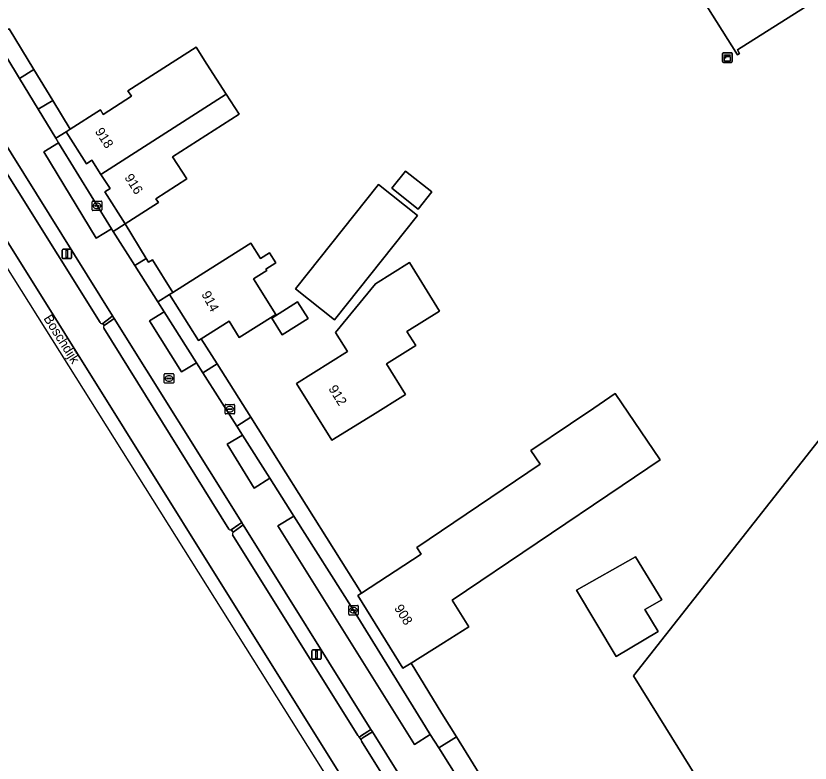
# Model space of a CAD drawing. Extents: x 158455 to 159797, y 387218 to 388672.
# Drawn here: x 158725.9 to 158809, y 387340.2 to 387418.4 of the extents above; entities that cross this region are included whole.
import ezdxf

# ---------------------------------------------------------------- set-up
doc = ezdxf.new("R2010")
doc.units = 0
for name, color, linetype in [('IMGEO_Erf', 7, 'Continuous'), ('IMGEO_Groenvoorziening', 7, 'Continuous'), ('IMGEO_Haag', 7, 'Continuous'), ('IMGEO_Kast', 7, 'Continuous'), ('IMGEO_Kolk', 7, 'Continuous'), ('IMGEO_Lichtmast', 7, 'Continuous'), ('IMGEO_Openbare_ruimte_label', 7, 'Continuous'), ('IMGEO_Pand', 7, 'Continuous'), ('IMGEO_Pand_nummerreeks', 7, 'Continuous'), ('IMGEO_Parkeervlak_open', 7, 'Continuous'), ('IMGEO_Rijbaan_lokaal_open', 7, 'Continuous'), ('IMGEO_Rijbaan_regionaal_gesloten', 7, 'Continuous'), ('IMGEO_Rioolput', 7, 'Continuous'), ('IMGEO_Terreindeel_gesloten', 7, 'Continuous'), ('IMGEO_Voetpad_open', 7, 'Continuous')]:
    doc.layers.add(name, color=color, linetype=linetype)

msp = doc.modelspace()

# ---------------------------------------------------------------- linework, layer by layer
at = {"layer": 'IMGEO_Erf'}
for points in [[(158808.357, 387419.235), (158801.347, 387414.816), (158801.568, 387414.443), (158801.357, 387414.31), (158796.543, 387421.963)], [(158725.183, 387417.01), (158727.763, 387412.76), (158729.728, 387409.522), (158731.551, 387406.519), (158734.709, 387408.542), (158735.013, 387408.068), (158737.969, 387409.962), (158737.597, 387410.544), (158740.479, 387412.386), (158744.723, 387415.099), (158745.854, 387413.329), (158747.869, 387410.184), (158749.215, 387408.082), (158742.262, 387403.626), (158743.74, 387401.319), (158740.512, 387399.251), (158740.776, 387398.84), (158737.687, 387396.862), (158737.308, 387396.619), (158739.512, 387393.011), (158739.76, 387392.605), (158740.174, 387392.865), (158742.29, 387389.461), (158746.187, 387391.918), (158750.454, 387394.609), (158751.475, 387392.99), (158752.404, 387393.577), (158753.06, 387392.536), (158752.03, 387391.887), (158752.117, 387391.748), (158750.722, 387390.868), (158753.059, 387387.161), (158749.239, 387384.752), (158748.172, 387386.445), (158745.269, 387384.614), (158746.931, 387381.974), (158750.443, 387376.397), (158762.025, 387358.003), (158768.269, 387362.074), (158767.799, 387362.769), (158780.706, 387371.486), (158779.74, 387372.917), (158783.884, 387375.716), (158786.326, 387377.365), (158788.572, 387378.882), (158793.253, 387371.95), (158789.305, 387369.283), (158771.515, 387357.267), (158773.269, 387354.492), (158770.599, 387352.819), (158767.227, 387350.707), (158770.444, 387345.442), (158771.954, 387343.006), (158776.194, 387336.165)]]:
    msp.add_lwpolyline(points, dxfattribs=at)
for points in [[(158767.949, 387398.157), (158765.199, 387400.341), (158766.631, 387402.144), (158769.38, 387399.96)], [(158759.209, 387386.578), (158755.123, 387389.823), (158763.797, 387400.745), (158767.883, 387397.5)], [(158766.633, 387378.774), (158763.164, 387376.624), (158758.913, 387373.99), (158755.222, 387379.946), (158760.569, 387383.26), (158759.318, 387385.279), (158763.479, 387390.369), (158767.036, 387392.573), (158770.181, 387387.498), (158766.772, 387385.385), (158767.695, 387383.896), (158764.634, 387382)], [(158753.733, 387385.029), (158752.633, 387386.774), (158755.342, 387388.481), (158756.442, 387386.737)], [(158831.798, 387347.719), (158835.24, 387342.308), (158835.299, 387342.212), (158826.898, 387336.999), (158819.315, 387332.293), (158816.141, 387337.408), (158802.979, 387329.241), (158801.391, 387331.799), (158793.87, 387343.92), (158790.471, 387349.359), (158812.743, 387377.682)], [(158788.677, 387351.398), (158784.507, 387358.317), (158790.692, 387361.796), (158793.429, 387357.306), (158791.664, 387356.289), (158793.074, 387353.986)]]:
    msp.add_lwpolyline(points, close=True, dxfattribs=at)
at = {"layer": 'IMGEO_Groenvoorziening'}
for points in [[(158734.97, 387386.21), (158735.744, 387386.804), (158735.993, 387386.995), (158722.701, 387408.262)], [(158721.547, 387407.271), (158734.682, 387386.299)], [(158736.155, 387386.735), (158735.9, 387386.552), (158735.123, 387385.996)], [(158748.409, 387364.638), (158749.208, 387365.191), (158749.496, 387365.391), (158736.155, 387386.735)], [(158735.063, 387385.712), (158748.135, 387364.71)], [(158749.643, 387365.155), (158749.361, 387364.946), (158748.596, 387364.376)], [(158761.922, 387343.048), (158762.69, 387343.55), (158763.014, 387343.762), (158749.643, 387365.155)], [(158748.541, 387364.117), (158761.652, 387343.136), (158761.756, 387343.027)], [(158771.835, 387329.649), (158763.162, 387343.526), (158762.835, 387343.318), (158762.107, 387342.853)], [(158762.026, 387342.54), (158774.626, 387322.381)]]:
    msp.add_lwpolyline(points, dxfattribs=at)
for centre, radius, start, end in [((158734.887, 387386.453), 0.256, 216.80806, 288.84674), ((158735.306, 387385.809), 0.262, 134.39181, 201.74954), ((158748.317, 387364.845), 0.227, 216.57854, 293.97551), ((158748.769, 387364.204), 0.244, 135.14793, 200.87415), ((158761.82, 387343.191), 0.176, 248.86953, 305.55039), ((158762.257, 387342.647), 0.255, 126.19753, 177.16556), ((158762.253, 387342.646), 0.251, 176.75152, 204.94869)]:
    msp.add_arc(centre, radius, start, end, dxfattribs=at)
at = {"layer": 'IMGEO_Haag'}
for points in [[(158734.97, 387386.21), (158735.744, 387386.804), (158735.993, 387386.995), (158722.701, 387408.262)], [(158721.547, 387407.271), (158734.682, 387386.299)], [(158736.155, 387386.735), (158735.9, 387386.552), (158735.123, 387385.996)], [(158748.409, 387364.638), (158749.208, 387365.191), (158749.496, 387365.391), (158736.155, 387386.735)], [(158735.063, 387385.712), (158748.135, 387364.71)], [(158749.643, 387365.155), (158749.361, 387364.946), (158748.596, 387364.376)], [(158761.922, 387343.048), (158762.69, 387343.55), (158763.014, 387343.762), (158749.643, 387365.155)], [(158748.541, 387364.117), (158761.652, 387343.136), (158761.756, 387343.027)], [(158763.162, 387343.526), (158762.835, 387343.318), (158762.107, 387342.853)], [(158774.895, 387322.295), (158775.998, 387322.914), (158771.835, 387329.649), (158763.162, 387343.526)], [(158762.026, 387342.54), (158774.626, 387322.381)]]:
    msp.add_lwpolyline(points, dxfattribs=at)
for centre, radius, start, end in [((158734.887, 387386.453), 0.256, 216.80806, 288.84674), ((158735.306, 387385.809), 0.262, 134.39181, 201.74954), ((158748.317, 387364.845), 0.227, 216.57854, 293.97551), ((158748.769, 387364.204), 0.244, 135.14793, 200.87415), ((158761.82, 387343.191), 0.176, 248.86953, 305.55039), ((158762.257, 387342.647), 0.255, 126.19753, 177.16556), ((158762.253, 387342.646), 0.251, 176.75152, 204.94869)]:
    msp.add_arc(centre, radius, start, end, dxfattribs=at)
at = {"layer": 'IMGEO_Kast'}
for p, q in [((158799.87, 387414.509), (158800.711, 387414.509)), ((158800.711, 387414.509), (158799.87, 387414.509)), ((158799.795, 387413.584), (158799.795, 387414.425)), ((158799.795, 387414.425), (158799.795, 387413.584)), ((158800.795, 387414.434), (158800.795, 387413.593)), ((158800.795, 387413.593), (158800.795, 387414.434)), ((158800.72, 387413.509), (158799.879, 387413.509)), ((158799.879, 387413.509), (158800.72, 387413.509))]:
    msp.add_line(p, q, dxfattribs=at)
for points in [[(158799.99, 387414.299), (158800.59, 387414.299), (158800.59, 387414.214), (158799.99, 387414.214), (158799.99, 387414.299)], [(158799.99, 387414.124), (158800.59, 387414.124), (158800.59, 387413.635), (158799.99, 387413.635), (158799.99, 387414.124)]]:
    msp.add_lwpolyline(points, dxfattribs=at)
msp.add_circle((158800.074, 387413.973), 0.0377, dxfattribs=at)
for centre, start, end in [((158799.873, 387414.431), 92.4484, 184.28452), ((158799.873, 387414.431), 92.4484, 184.28452), ((158800.717, 387414.431), 2.4484, 94.28452), ((158800.717, 387414.431), 2.4484, 94.28452), ((158799.873, 387413.587), 182.4484, 274.28452), ((158799.873, 387413.587), 182.4484, 274.28452), ((158800.717, 387413.587), 272.4484, 4.28452), ((158800.717, 387413.587), 272.4484, 4.28452)]:
    msp.add_arc(centre, 0.0779, start, end, dxfattribs=at)
at = {"layer": 'IMGEO_Kolk'}
for p, q in [((158733.857, 387398.078), (158733.857, 387398.93)), ((158733.932, 387399.004), (158734.784, 387399.004)), ((158734.345, 387398.784), (158734.37, 387398.784)), ((158734.858, 387398.93), (158734.858, 387398.078)), ((158734.784, 387398.004), (158733.932, 387398.004)), ((158734.116, 387398.498), (158734.116, 387398.51)), ((158734.554, 387398.461), (158734.156, 387398.461)), ((158734.159, 387398.547), (158734.557, 387398.547)), ((158734.368, 387398.224), (158734.343, 387398.224)), ((158734.6, 387398.51), (158734.6, 387398.498)), ((158747.756, 387376.822), (158747.756, 387377.674)), ((158747.831, 387377.748), (158748.683, 387377.748)), ((158748.015, 387377.242), (158748.015, 387377.254)), ((158748.453, 387377.205), (158748.055, 387377.205)), ((158748.058, 387377.291), (158748.456, 387377.291)), ((158748.244, 387377.528), (158748.269, 387377.528)), ((158748.499, 387377.254), (158748.499, 387377.242)), ((158748.757, 387377.674), (158748.757, 387376.822)), ((158748.683, 387376.748), (158747.831, 387376.748)), ((158748.267, 387376.968), (158748.242, 387376.968)), ((158760.685, 387355.801), (158760.685, 387356.653)), ((158760.76, 387356.727), (158761.612, 387356.727)), ((158761.173, 387356.507), (158761.198, 387356.507)), ((158761.686, 387356.653), (158761.686, 387355.801)), ((158761.612, 387355.727), (158760.76, 387355.727)), ((158760.944, 387356.221), (158760.944, 387356.233)), ((158761.382, 387356.184), (158760.984, 387356.184)), ((158760.987, 387356.27), (158761.385, 387356.27)), ((158761.196, 387355.947), (158761.171, 387355.947)), ((158761.428, 387356.233), (158761.428, 387356.221))]:
    msp.add_line(p, q, dxfattribs=at)
for points in [[(158733.857, 387398.078), (158733.857, 387398.93)], [(158733.932, 387399.004), (158734.784, 387399.004)], [(158734.858, 387398.93), (158734.858, 387398.078)], [(158734.784, 387398.004), (158733.932, 387398.004)], [(158747.756, 387376.822), (158747.756, 387377.674)], [(158747.831, 387377.748), (158748.683, 387377.748)], [(158748.757, 387377.674), (158748.757, 387376.822)], [(158748.683, 387376.748), (158747.831, 387376.748)], [(158760.685, 387355.801), (158760.685, 387356.653)], [(158760.76, 387356.727), (158761.612, 387356.727)], [(158761.686, 387356.653), (158761.686, 387355.801)], [(158761.612, 387355.727), (158760.76, 387355.727)]]:
    msp.add_lwpolyline(points, dxfattribs=at)
for centre, radius, start, end in [((158733.934, 387398.928), 0.0765, 91.55205, 178.44795), ((158733.934, 387398.928), 0.0765, 91.55205, 178.44795), ((158734.782, 387398.928), 0.0765, 1.55205, 88.44795), ((158734.782, 387398.928), 0.0765, 1.55205, 88.44795), ((158733.934, 387398.08), 0.0765, 181.55205, 268.44795), ((158733.934, 387398.08), 0.0765, 181.55205, 268.44795), ((158734.156, 387398.507), 0.0403, 85.87752, 175.75265), ((158734.153, 387398.497), 0.0366, 178.93798, 274.71019), ((158734.557, 387398.504), 0.043, 264.86636, 352.45326), ((158734.561, 387398.509), 0.0386, 1.73085, 96.63898), ((158734.782, 387398.08), 0.0765, 271.55205, 358.44795), ((158734.782, 387398.08), 0.0765, 271.55205, 358.44795), ((158747.833, 387377.672), 0.0765, 91.55205, 178.44795), ((158747.833, 387377.672), 0.0765, 91.55205, 178.44795), ((158748.055, 387377.251), 0.0403, 85.87752, 175.75265), ((158748.052, 387377.241), 0.0366, 178.93798, 274.71019), ((158748.456, 387377.248), 0.043, 264.86636, 352.45326), ((158748.46, 387377.253), 0.0386, 1.73085, 96.63898), ((158748.681, 387377.672), 0.0765, 1.55205, 88.44795), ((158748.681, 387377.672), 0.0765, 1.55205, 88.44795), ((158747.833, 387376.824), 0.0765, 181.55205, 268.44795), ((158747.833, 387376.824), 0.0765, 181.55205, 268.44795), ((158748.681, 387376.824), 0.0765, 271.55205, 358.44795), ((158748.681, 387376.824), 0.0765, 271.55205, 358.44795), ((158760.762, 387356.651), 0.0765, 91.55205, 178.44795), ((158760.762, 387356.651), 0.0765, 91.55205, 178.44795), ((158761.61, 387356.651), 0.0765, 1.55205, 88.44795), ((158761.61, 387356.651), 0.0765, 1.55205, 88.44795), ((158760.762, 387355.803), 0.0765, 181.55205, 268.44795), ((158760.762, 387355.803), 0.0765, 181.55205, 268.44795), ((158760.984, 387356.23), 0.0403, 85.87752, 175.75265), ((158760.981, 387356.22), 0.0366, 178.93798, 274.71019), ((158761.385, 387356.227), 0.043, 264.86636, 352.45326), ((158761.389, 387356.232), 0.0386, 1.73085, 96.63898), ((158761.61, 387355.803), 0.0765, 271.55205, 358.44795), ((158761.61, 387355.803), 0.0765, 271.55205, 358.44795)]:
    msp.add_arc(centre, radius, start, end, dxfattribs=at)
for centre, major_axis, ratio, start_param, end_param in [((158734.344, 387398.504), (-0.387, 0.002), 0.722429, 4.712389, 7.853982), ((158734.369, 387398.504), (-0.39, 0.002), 0.717154, 1.570796, 4.712389), ((158748.243, 387377.248), (-0.387, 0.002), 0.722429, 4.712389, 7.853982), ((158748.268, 387377.248), (-0.39, 0.002), 0.717154, 1.570796, 4.712389), ((158761.172, 387356.227), (-0.387, 0.002), 0.722429, 4.712389, 7.853982), ((158761.197, 387356.227), (-0.39, 0.002), 0.717154, 1.570796, 4.712389)]:
    msp.add_ellipse(centre, major_axis=major_axis, ratio=ratio, start_param=start_param, end_param=end_param, dxfattribs=at)
at = {"layer": 'IMGEO_Lichtmast'}
for p, q in [((158730.705, 387393.085), (158730.705, 387393.885)), ((158730.705, 387393.885), (158730.705, 387393.085)), ((158730.805, 387393.985), (158731.595, 387393.985)), ((158731.595, 387393.985), (158730.805, 387393.985)), ((158731.695, 387393.885), (158731.695, 387393.085)), ((158731.695, 387393.085), (158731.695, 387393.885)), ((158731.595, 387392.985), (158730.805, 387392.985)), ((158730.805, 387392.985), (158731.595, 387392.985)), ((158756.829, 387351.193), (158756.829, 387351.993)), ((158756.829, 387351.993), (158756.829, 387351.193)), ((158756.929, 387352.093), (158757.719, 387352.093)), ((158757.719, 387352.093), (158756.929, 387352.093)), ((158757.819, 387351.993), (158757.819, 387351.193)), ((158757.819, 387351.193), (158757.819, 387351.993)), ((158757.719, 387351.093), (158756.929, 387351.093)), ((158756.929, 387351.093), (158757.719, 387351.093))]:
    msp.add_line(p, q, dxfattribs=at)
for points in [[(158731.125, 387393.86), (158731.275, 387393.86), (158731.275, 387393.11), (158731.125, 387393.11), (158731.125, 387393.86)], [(158757.249, 387351.968), (158757.399, 387351.968), (158757.399, 387351.218), (158757.249, 387351.218), (158757.249, 387351.968)]]:
    msp.add_lwpolyline(points, dxfattribs=at)
for centre, start, end in [((158730.805, 387393.885), 90, 180), ((158730.805, 387393.885), 90, 180), ((158731.595, 387393.885), 0, 90), ((158731.595, 387393.885), 360, 90), ((158730.805, 387393.085), 180, 270), ((158730.805, 387393.085), 180, 270), ((158731.595, 387393.085), 270, 0), ((158731.595, 387393.085), 270, 0), ((158756.929, 387351.993), 90, 180), ((158756.929, 387351.993), 90, 180), ((158757.719, 387351.993), 0, 90), ((158757.719, 387351.993), 360, 90), ((158756.929, 387351.193), 180, 270), ((158756.929, 387351.193), 180, 270), ((158757.719, 387351.193), 270, 0), ((158757.719, 387351.193), 270, 0)]:
    msp.add_arc(centre, 0.1, start, end, dxfattribs=at)
at = {"layer": 'IMGEO_Pand'}
for points in [[(158796.385, 387449.232), (158776.988, 387437.115), (158794.595, 387420.762), (158796.543, 387421.963), (158801.357, 387414.31), (158801.568, 387414.443), (158801.347, 387414.816), (158808.357, 387419.235), (158805.457, 387423.938), (158805.053, 387424.594), (158804.518, 387424.264), (158803.962, 387425.166), (158804.497, 387425.496), (158803.857, 387426.534), (158808.686, 387429.512)], [(158734.776, 387401.793), (158747.869, 387410.184), (158745.854, 387413.329), (158744.723, 387415.099), (158740.479, 387412.386), (158737.597, 387410.544), (158737.969, 387409.962), (158735.013, 387408.068), (158734.709, 387408.542), (158731.551, 387406.519), (158731.135, 387406.253), (158733.278, 387402.908), (158733.832, 387403.264)], [(158734.776, 387401.793), (158735.723, 387400.319), (158735.167, 387399.961), (158737.308, 387396.619), (158737.687, 387396.862), (158740.776, 387398.84), (158740.512, 387399.251), (158743.74, 387401.319), (158742.262, 387403.626), (158749.215, 387408.082), (158747.869, 387410.184)], [(158765.199, 387400.341), (158767.949, 387398.157), (158769.38, 387399.96), (158766.631, 387402.144)], [(158755.123, 387389.823), (158759.209, 387386.578), (158767.883, 387397.5), (158763.797, 387400.745)], [(158741.957, 387389.251), (158744.991, 387384.439), (158745.269, 387384.614), (158748.172, 387386.445), (158749.239, 387384.752), (158753.059, 387387.161), (158750.722, 387390.868), (158752.117, 387391.748), (158752.03, 387391.887), (158753.06, 387392.536), (158752.404, 387393.577), (158751.475, 387392.99), (158750.454, 387394.609), (158746.187, 387391.918), (158742.29, 387389.461)], [(158763.164, 387376.624), (158766.633, 387378.774), (158764.634, 387382), (158767.695, 387383.896), (158766.772, 387385.385), (158770.181, 387387.498), (158767.036, 387392.573), (158763.479, 387390.369), (158759.318, 387385.279), (158760.569, 387383.26), (158755.222, 387379.946), (158758.913, 387373.99)], [(158752.633, 387386.774), (158753.733, 387385.029), (158756.442, 387386.737), (158755.342, 387388.481)], [(158762.025, 387358.003), (158761.638, 387357.751), (158766.361, 387350.164), (158767.227, 387350.707), (158770.599, 387352.819), (158773.269, 387354.492), (158771.515, 387357.267), (158789.305, 387369.283), (158793.253, 387371.95), (158788.572, 387378.882), (158786.326, 387377.365), (158783.884, 387375.716), (158779.74, 387372.917), (158780.706, 387371.486), (158767.799, 387362.769), (158768.269, 387362.074)], [(158831.798, 387347.719), (158812.743, 387377.682), (158790.471, 387349.359), (158793.87, 387343.92), (158801.391, 387331.799), (158802.979, 387329.241), (158816.141, 387337.408), (158819.315, 387332.293), (158826.898, 387336.999), (158823.456, 387342.494)], [(158788.677, 387351.398), (158793.074, 387353.986), (158791.664, 387356.289), (158793.429, 387357.306), (158790.692, 387361.796), (158784.507, 387358.317)]]:
    msp.add_lwpolyline(points, close=True, dxfattribs=at)
at = {"layer": 'IMGEO_Parkeervlak_open'}
for points in [[(158730.347, 387405.093), (158728.809, 387404.156), (158734.289, 387395.141), (158735.882, 387396.112)], [(158741.395, 387387.415), (158739.854, 387386.492), (158743.212, 387381.137), (158744.768, 387382.1)], [(158749.565, 387374.54), (158747.978, 387373.586), (158750.789, 387369.002), (158752.433, 387370.021)], [(158754.951, 387366.053), (158753.267, 387365.05), (158767.553, 387342.193), (158769.219, 387343.245), (158768.711, 387344.05), (158761.186, 387356.227)]]:
    msp.add_lwpolyline(points, close=True, dxfattribs=at)
at = {"layer": 'IMGEO_Rijbaan_lokaal_open'}
for points in [[(158774.398, 387334.998), (158770.101, 387341.846), (158769.219, 387343.245), (158767.553, 387342.193), (158753.267, 387365.05), (158754.951, 387366.053), (158752.433, 387370.021), (158750.789, 387369.002), (158747.978, 387373.586), (158749.565, 387374.54), (158748.974, 387375.471), (158745.443, 387381.036), (158744.768, 387382.1), (158743.212, 387381.137), (158739.854, 387386.492), (158741.395, 387387.415), (158740.717, 387388.483), (158738.323, 387392.256), (158736.058, 387395.826), (158735.882, 387396.112), (158734.289, 387395.141), (158728.809, 387404.156), (158730.347, 387405.093), (158730.042, 387405.587), (158728.209, 387408.596), (158726.242, 387411.823), (158723.665, 387416.053)], [(158722.701, 387408.262), (158735.993, 387386.995), (158736.155, 387386.735), (158749.496, 387365.391), (158749.643, 387365.155), (158763.014, 387343.762), (158763.162, 387343.526), (158771.835, 387329.649)]]:
    msp.add_lwpolyline(points, dxfattribs=at)
at = {"layer": 'IMGEO_Rijbaan_regionaal_gesloten'}
for points in [[(158588.04, 387615.09), (158677.179, 387467.992), (158823.356, 387235.46), (158823.437, 387235.512), (158824.176, 387235.992), (158792.362, 387286.934), (158694.255, 387443.965), (158684.574, 387459.461), (158661.978, 387495.697), (158658.09, 387501.91), (158642.285, 387527.165), (158630.017, 387546.716), (158625.563, 387554.193)], [(158625.563, 387554.193), (158630.017, 387546.716), (158642.285, 387527.165), (158658.09, 387501.91), (158661.978, 387495.697), (158684.574, 387459.461), (158694.255, 387443.965), (158792.362, 387286.934), (158824.176, 387235.992), (158827.379, 387238.073), (158819.163, 387251.214), (158817.458, 387253.85), (158817.385, 387253.963), (158815.341, 387257.19)], [(158734.682, 387386.299), (158721.547, 387407.271)], [(158735.123, 387385.996), (158734.97, 387386.21)], [(158748.135, 387364.71), (158735.063, 387385.712)], [(158748.596, 387364.376), (158748.409, 387364.638)], [(158762.003, 387342.66), (158761.756, 387343.027), (158761.652, 387343.136), (158748.541, 387364.117)], [(158774.626, 387322.381), (158762.026, 387342.54)]]:
    msp.add_lwpolyline(points, dxfattribs=at)
for centre, radius, start, end in [((158734.887, 387386.453), 0.256, 216.80806, 288.84674), ((158735.306, 387385.809), 0.262, 134.39181, 201.74954), ((158748.317, 387364.845), 0.227, 216.57854, 293.97551), ((158748.769, 387364.204), 0.244, 135.14793, 200.87415), ((158762.253, 387342.646), 0.251, 176.75152, 204.94869)]:
    msp.add_arc(centre, radius, start, end, dxfattribs=at)
at = {"layer": 'IMGEO_Rioolput'}
for p, q in [((158741.388, 387380.036), (158741.388, 387380.888)), ((158741.463, 387380.962), (158742.315, 387380.962)), ((158741.647, 387380.456), (158741.647, 387380.468)), ((158742.085, 387380.419), (158741.687, 387380.419)), ((158741.69, 387380.505), (158742.088, 387380.505)), ((158741.876, 387380.742), (158741.901, 387380.742)), ((158742.131, 387380.468), (158742.131, 387380.456)), ((158742.389, 387380.888), (158742.389, 387380.036)), ((158742.315, 387379.962), (158741.463, 387379.962)), ((158741.899, 387380.182), (158741.874, 387380.182))]:
    msp.add_line(p, q, dxfattribs=at)
for points in [[(158741.388, 387380.036), (158741.388, 387380.888)], [(158741.463, 387380.962), (158742.315, 387380.962)], [(158742.389, 387380.888), (158742.389, 387380.036)], [(158742.315, 387379.962), (158741.463, 387379.962)]]:
    msp.add_lwpolyline(points, dxfattribs=at)
for centre, radius, start, end in [((158741.465, 387380.886), 0.0765, 91.55205, 178.44795), ((158741.465, 387380.886), 0.0765, 91.55205, 178.44795), ((158741.687, 387380.465), 0.0403, 85.87752, 175.75265), ((158741.684, 387380.455), 0.0366, 178.93798, 274.71019), ((158742.088, 387380.462), 0.043, 264.86636, 352.45326), ((158742.092, 387380.467), 0.0386, 1.73085, 96.63898), ((158742.313, 387380.886), 0.0765, 1.55205, 88.44795), ((158742.313, 387380.886), 0.0765, 1.55205, 88.44795), ((158741.465, 387380.038), 0.0765, 181.55205, 268.44795), ((158741.465, 387380.038), 0.0765, 181.55205, 268.44795), ((158742.313, 387380.038), 0.0765, 271.55205, 358.44795), ((158742.313, 387380.038), 0.0765, 271.55205, 358.44795)]:
    msp.add_arc(centre, radius, start, end, dxfattribs=at)
for centre, major_axis, ratio, start_param, end_param in [((158741.875, 387380.462), (-0.387, 0.002), 0.722429, 4.712389, 7.853982), ((158741.9, 387380.462), (-0.39, 0.002), 0.717154, 1.570796, 4.712389)]:
    msp.add_ellipse(centre, major_axis=major_axis, ratio=ratio, start_param=start_param, end_param=end_param, dxfattribs=at)
at = {"layer": 'IMGEO_Terreindeel_gesloten'}
for points in [[(158735.9, 387386.552), (158736.155, 387386.735), (158735.993, 387386.995), (158735.744, 387386.804), (158734.97, 387386.21), (158735.123, 387385.996)], [(158749.361, 387364.946), (158749.643, 387365.155), (158749.496, 387365.391), (158749.208, 387365.191), (158748.409, 387364.638), (158748.596, 387364.376)]]:
    msp.add_lwpolyline(points, close=True, dxfattribs=at)
for points in [[(158761.756, 387343.027), (158762.003, 387342.66)], [(158762.835, 387343.318), (158763.162, 387343.526), (158763.014, 387343.762), (158762.69, 387343.55), (158761.922, 387343.048)], [(158762.107, 387342.853), (158762.835, 387343.318)]]:
    msp.add_lwpolyline(points, dxfattribs=at)
for centre, radius, start, end in [((158761.82, 387343.191), 0.176, 248.86953, 305.55039), ((158762.257, 387342.647), 0.255, 126.19753, 177.16556)]:
    msp.add_arc(centre, radius, start, end, dxfattribs=at)
at = {"layer": 'IMGEO_Voetpad_open'}
for points in [[(158723.665, 387416.053), (158726.242, 387411.823), (158727.763, 387412.76), (158725.183, 387417.01)], [(158726.242, 387411.823), (158728.209, 387408.596), (158729.728, 387409.522), (158727.763, 387412.76)], [(158731.551, 387406.519), (158729.728, 387409.522), (158728.209, 387408.596), (158730.042, 387405.587), (158731.135, 387406.253)], [(158730.347, 387405.093), (158735.882, 387396.112), (158736.058, 387395.826), (158737.308, 387396.619), (158735.167, 387399.961), (158735.723, 387400.319), (158734.776, 387401.793), (158733.832, 387403.264), (158733.278, 387402.908), (158731.135, 387406.253), (158730.042, 387405.587)], [(158736.058, 387395.826), (158738.323, 387392.256), (158739.512, 387393.011), (158737.308, 387396.619)], [(158739.512, 387393.011), (158738.323, 387392.256), (158740.717, 387388.483), (158741.957, 387389.251), (158742.29, 387389.461), (158740.174, 387392.865), (158739.76, 387392.605)], [(158741.395, 387387.415), (158744.768, 387382.1), (158745.443, 387381.036), (158746.931, 387381.974), (158745.269, 387384.614), (158744.991, 387384.439), (158741.957, 387389.251), (158740.717, 387388.483)], [(158746.931, 387381.974), (158745.443, 387381.036), (158748.974, 387375.471), (158750.443, 387376.397)], [(158749.565, 387374.54), (158752.433, 387370.021), (158754.951, 387366.053), (158761.186, 387356.227), (158768.711, 387344.05), (158769.219, 387343.245), (158770.101, 387341.846), (158771.954, 387343.006), (158770.444, 387345.442), (158767.227, 387350.707), (158766.361, 387350.164), (158761.638, 387357.751), (158762.025, 387358.003), (158750.443, 387376.397), (158748.974, 387375.471)], [(158776.194, 387336.165), (158771.954, 387343.006), (158770.101, 387341.846), (158774.398, 387334.998), (158775.374, 387333.473), (158777.182, 387334.572)]]:
    msp.add_lwpolyline(points, close=True, dxfattribs=at)

# ---------------------------------------------------------------- texts
at = {"layer": 'IMGEO_Openbare_ruimte_label'}
msp.add_text('Boschdijk', height=1, rotation=302.2119, dxfattribs=at).set_placement((158728.728, 387386.741))
at = {"layer": 'IMGEO_Pand_nummerreeks'}
for s, rotation, p in [('918', 302.64978, (158734.107, 387406.285)), ('916', 302.64978, (158737.192, 387401.471)), ('914', 298.27285, (158745.251, 387389.278)), ('912', 301.78696, (158758.531, 387379.392)), ('908', 301.90277, (158765.412, 387356.456))]:
    msp.add_text(s, height=1, rotation=rotation, dxfattribs=at).set_placement(p)

doc.saveas('drawing.dxf')
